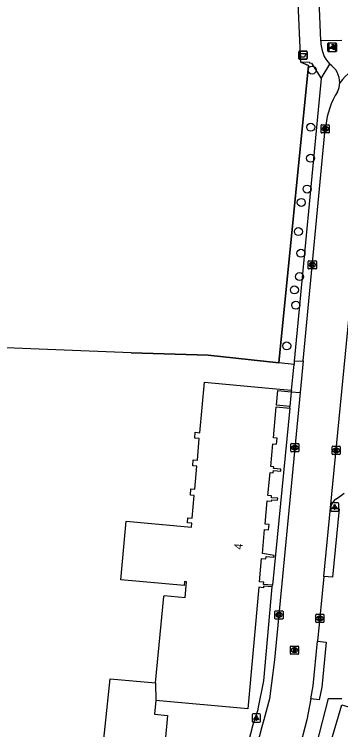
# Model space of a CAD drawing. Extents: x 157321 to 158827, y 386650 to 388532.
# Drawn here: x 157864.7 to 157904.7, y 387915.7 to 388003.2 of the extents above; entities that cross this region are included whole.
import ezdxf

# ---------------------------------------------------------------- set-up
doc = ezdxf.new("R2010")
doc.units = 0
for name, color, linetype in [('IMGEO_Afvalbak', 7, 'Continuous'), ('IMGEO_Boom', 7, 'Continuous'), ('IMGEO_Fietspad_gesloten', 7, 'Continuous'), ('IMGEO_Fietspad_open', 7, 'Continuous'), ('IMGEO_Groenvoorziening', 7, 'Continuous'), ('IMGEO_Hek', 7, 'Continuous'), ('IMGEO_Kolk', 7, 'Continuous'), ('IMGEO_Lichtpunt', 7, 'Continuous'), ('IMGEO_Muur', 7, 'Continuous'), ('IMGEO_Pand', 7, 'Continuous'), ('IMGEO_Pand_nummerreeks', 7, 'Continuous'), ('IMGEO_Poller', 7, 'Continuous'), ('IMGEO_Rijbaan_lokaal_open', 7, 'Continuous'), ('IMGEO_Rioolput', 7, 'Continuous'), ('IMGEO_Voetpad_open', 7, 'Continuous')]:
    doc.layers.add(name, color=color, linetype=linetype)

msp = doc.modelspace()

# ---------------------------------------------------------------- linework, layer by layer
at = {"layer": 'IMGEO_Afvalbak'}
for p, q in [((157899.548, 387997.791), (157899.548, 387998.591)), ((157899.548, 387998.591), (157899.548, 387997.791)), ((157899.648, 387998.691), (157900.438, 387998.691)), ((157900.438, 387998.691), (157899.648, 387998.691)), ((157900.538, 387998.591), (157900.538, 387997.791)), ((157900.538, 387997.791), (157900.538, 387998.591)), ((157900.438, 387997.691), (157899.648, 387997.691)), ((157899.648, 387997.691), (157900.438, 387997.691))]:
    msp.add_line(p, q, dxfattribs=at)
msp.add_lwpolyline([(157899.691, 387998.405), (157900.395, 387998.405), (157900.246, 387997.935), (157899.84, 387997.935), (157899.691, 387998.405)], dxfattribs=at)
for centre, start, end in [((157899.648, 387998.591), 90, 180), ((157899.648, 387998.591), 90, 180), ((157900.438, 387998.591), 0, 90), ((157900.438, 387998.591), 360, 90), ((157899.648, 387997.791), 180, 270), ((157899.648, 387997.791), 180, 270), ((157900.438, 387997.791), 270, 0), ((157900.438, 387997.791), 270, 0)]:
    msp.add_arc(centre, 0.1, start, end, dxfattribs=at)
at = {"layer": 'IMGEO_Boom'}
for centre in [(157901.164, 387996.362), (157900.988, 387989.384), (157900.979, 387985.579), (157900.547, 387981.82), (157899.838, 387980.177), (157899.487, 387976.613), (157899.8, 387973.969), (157899.621, 387971.117), (157898.989, 387969.481), (157899.165, 387967.617), (157898.051, 387962.647)]:
    msp.add_circle(centre, 0.489, dxfattribs=at)
at = {"layer": 'IMGEO_Fietspad_gesloten'}
for points in [[(157902.23, 387999.927), (157900.421, 388043.894)], [(157904.8, 387999.981), (157902.23, 387999.927)]]:
    msp.add_lwpolyline(points, dxfattribs=at)
at = {"layer": 'IMGEO_Fietspad_open'}
for centre, radius, start, end in [((157906.371, 387999.869), 4.141, 179.19579, 222.44798), ((157901.934, 387994.867), 2.604, 358.66533, 57.9663)]:
    msp.add_arc(centre, radius, start, end, dxfattribs=at)
at = {"layer": 'IMGEO_Groenvoorziening'}
for points in [[(157897.091, 387960.586), (157900.699, 387996.907), (157899.765, 387997.331)], [(157897.091, 387960.586), (157888.448, 387961.49), (157879.029, 387961.798), (157859.545, 387962.558)], [(157898.949, 387960.386), (157897.091, 387960.586)]]:
    msp.add_lwpolyline(points, dxfattribs=at)
at = {"layer": 'IMGEO_Hek'}
msp.add_lwpolyline([(157899.765, 387997.331), (157900.699, 387996.907), (157897.091, 387960.586)], dxfattribs=at)
at = {"layer": 'IMGEO_Kolk'}
for p, q in [((157902.34, 387989.678), (157903.192, 387989.678)), ((157902.265, 387988.752), (157902.265, 387989.604)), ((157902.776, 387988.898), (157902.751, 387988.898)), ((157902.753, 387989.458), (157902.778, 387989.458)), ((157903.266, 387989.604), (157903.266, 387988.752)), ((157903.192, 387988.678), (157902.34, 387988.678)), ((157900.762, 387973.05), (157901.614, 387973.05)), ((157900.687, 387972.124), (157900.687, 387972.976)), ((157901.198, 387972.27), (157901.173, 387972.27)), ((157901.175, 387972.83), (157901.2, 387972.83)), ((157901.688, 387972.976), (157901.688, 387972.124)), ((157901.614, 387972.05), (157900.762, 387972.05)), ((157898.549, 387949.773), (157898.549, 387950.625)), ((157898.624, 387950.699), (157899.476, 387950.699)), ((157899.037, 387950.479), (157899.062, 387950.479)), ((157899.55, 387950.625), (157899.55, 387949.773)), ((157903.601, 387949.443), (157903.601, 387950.295)), ((157903.676, 387950.369), (157904.528, 387950.369)), ((157904.602, 387950.295), (157904.602, 387949.443)), ((157899.476, 387949.699), (157898.624, 387949.699)), ((157899.06, 387949.919), (157899.035, 387949.919)), ((157904.112, 387949.589), (157904.087, 387949.589)), ((157904.089, 387950.149), (157904.114, 387950.149)), ((157904.528, 387949.369), (157903.676, 387949.369)), ((157896.609, 387929.317), (157896.609, 387930.169)), ((157896.684, 387930.243), (157897.536, 387930.243)), ((157897.61, 387930.169), (157897.61, 387929.317)), ((157897.12, 387929.463), (157897.095, 387929.463)), ((157897.097, 387930.023), (157897.122, 387930.023)), ((157901.607, 387928.9), (157901.607, 387929.752)), ((157901.682, 387929.826), (157902.534, 387929.826)), ((157902.095, 387929.606), (157902.12, 387929.606)), ((157902.608, 387929.752), (157902.608, 387928.9)), ((157897.536, 387929.243), (157896.684, 387929.243)), ((157902.534, 387928.826), (157901.682, 387928.826)), ((157902.118, 387929.046), (157902.093, 387929.046))]:
    msp.add_line(p, q, dxfattribs=at)
for points in [[(157902.34, 387989.678), (157903.192, 387989.678)], [(157902.265, 387988.752), (157902.265, 387989.604)], [(157902.586, 387989.378), (157902.709, 387989.378), (157902.709, 387989.227), (157902.839, 387989.378), (157903.003, 387989.378), (157902.857, 387989.227), (157903.01, 387988.978), (157902.858, 387988.978), (157902.773, 387989.142), (157902.709, 387989.075), (157902.709, 387988.978), (157902.586, 387988.978), (157902.586, 387989.378)], [(157903.266, 387989.604), (157903.266, 387988.752)], [(157903.192, 387988.678), (157902.34, 387988.678)], [(157900.762, 387973.05), (157901.614, 387973.05)], [(157900.687, 387972.124), (157900.687, 387972.976)], [(157901.008, 387972.75), (157901.131, 387972.75), (157901.131, 387972.599), (157901.261, 387972.75), (157901.425, 387972.75), (157901.279, 387972.599), (157901.432, 387972.35), (157901.28, 387972.35), (157901.195, 387972.514), (157901.131, 387972.447), (157901.131, 387972.35), (157901.008, 387972.35), (157901.008, 387972.75)], [(157901.688, 387972.976), (157901.688, 387972.124)], [(157901.614, 387972.05), (157900.762, 387972.05)], [(157898.549, 387949.773), (157898.549, 387950.625)], [(157898.624, 387950.699), (157899.476, 387950.699)], [(157898.87, 387950.399), (157898.993, 387950.399), (157898.993, 387950.248), (157899.123, 387950.399), (157899.287, 387950.399), (157899.141, 387950.248), (157899.294, 387949.999), (157899.142, 387949.999), (157899.057, 387950.163), (157898.993, 387950.096), (157898.993, 387949.999), (157898.87, 387949.999), (157898.87, 387950.399)], [(157899.55, 387950.625), (157899.55, 387949.773)], [(157903.601, 387949.443), (157903.601, 387950.295)], [(157903.676, 387950.369), (157904.528, 387950.369)], [(157904.602, 387950.295), (157904.602, 387949.443)], [(157899.476, 387949.699), (157898.624, 387949.699)], [(157903.922, 387950.069), (157904.045, 387950.069), (157904.045, 387949.918), (157904.175, 387950.069), (157904.339, 387950.069), (157904.193, 387949.918), (157904.346, 387949.669), (157904.194, 387949.669), (157904.109, 387949.833), (157904.045, 387949.766), (157904.045, 387949.669), (157903.922, 387949.669), (157903.922, 387950.069)], [(157904.528, 387949.369), (157903.676, 387949.369)], [(157896.609, 387929.317), (157896.609, 387930.169)], [(157896.684, 387930.243), (157897.536, 387930.243)], [(157897.61, 387930.169), (157897.61, 387929.317)], [(157896.93, 387929.943), (157897.053, 387929.943), (157897.053, 387929.792), (157897.183, 387929.943), (157897.347, 387929.943), (157897.201, 387929.792), (157897.354, 387929.543), (157897.202, 387929.543), (157897.117, 387929.707), (157897.053, 387929.64), (157897.053, 387929.543), (157896.93, 387929.543), (157896.93, 387929.943)], [(157901.607, 387928.9), (157901.607, 387929.752)], [(157901.682, 387929.826), (157902.534, 387929.826)], [(157901.928, 387929.526), (157902.051, 387929.526), (157902.051, 387929.375), (157902.181, 387929.526), (157902.345, 387929.526), (157902.199, 387929.375), (157902.352, 387929.126), (157902.2, 387929.126), (157902.115, 387929.29), (157902.051, 387929.223), (157902.051, 387929.126), (157901.928, 387929.126), (157901.928, 387929.526)], [(157902.608, 387929.752), (157902.608, 387928.9)], [(157897.536, 387929.243), (157896.684, 387929.243)], [(157902.534, 387928.826), (157901.682, 387928.826)]]:
    msp.add_lwpolyline(points, dxfattribs=at)
for centre, start, end in [((157902.342, 387989.602), 91.55205, 178.44795), ((157902.342, 387989.602), 91.55205, 178.44795), ((157903.19, 387989.602), 1.55205, 88.44795), ((157903.19, 387989.602), 1.55205, 88.44795), ((157902.342, 387988.754), 181.55205, 268.44795), ((157902.342, 387988.754), 181.55205, 268.44795), ((157903.19, 387988.754), 271.55205, 358.44795), ((157903.19, 387988.754), 271.55205, 358.44795), ((157900.764, 387972.974), 91.55205, 178.44795), ((157900.764, 387972.974), 91.55205, 178.44795), ((157901.612, 387972.974), 1.55205, 88.44795), ((157901.612, 387972.974), 1.55205, 88.44795), ((157900.764, 387972.126), 181.55205, 268.44795), ((157900.764, 387972.126), 181.55205, 268.44795), ((157901.612, 387972.126), 271.55205, 358.44795), ((157901.612, 387972.126), 271.55205, 358.44795), ((157898.626, 387950.623), 91.55205, 178.44795), ((157898.626, 387950.623), 91.55205, 178.44795), ((157899.474, 387950.623), 1.55205, 88.44795), ((157899.474, 387950.623), 1.55205, 88.44795), ((157903.678, 387950.293), 91.55205, 178.44795), ((157903.678, 387950.293), 91.55205, 178.44795), ((157904.526, 387950.293), 1.55205, 88.44795), ((157904.526, 387950.293), 1.55205, 88.44795), ((157898.626, 387949.775), 181.55205, 268.44795), ((157898.626, 387949.775), 181.55205, 268.44795), ((157899.474, 387949.775), 271.55205, 358.44795), ((157899.474, 387949.775), 271.55205, 358.44795), ((157903.678, 387949.445), 181.55205, 268.44795), ((157903.678, 387949.445), 181.55205, 268.44795), ((157904.526, 387949.445), 271.55205, 358.44795), ((157904.526, 387949.445), 271.55205, 358.44795), ((157896.686, 387930.167), 91.55205, 178.44795), ((157896.686, 387930.167), 91.55205, 178.44795), ((157897.534, 387930.167), 1.55205, 88.44795), ((157897.534, 387930.167), 1.55205, 88.44795), ((157896.686, 387929.319), 181.55205, 268.44795), ((157896.686, 387929.319), 181.55205, 268.44795), ((157897.534, 387929.319), 271.55205, 358.44795), ((157897.534, 387929.319), 271.55205, 358.44795), ((157901.684, 387929.75), 91.55205, 178.44795), ((157901.684, 387929.75), 91.55205, 178.44795), ((157902.532, 387929.75), 1.55205, 88.44795), ((157902.532, 387929.75), 1.55205, 88.44795), ((157901.684, 387928.902), 181.55205, 268.44795), ((157901.684, 387928.902), 181.55205, 268.44795), ((157902.532, 387928.902), 271.55205, 358.44795), ((157902.532, 387928.902), 271.55205, 358.44795)]:
    msp.add_arc(centre, 0.0765, start, end, dxfattribs=at)
for centre, major_axis, ratio, start_param, end_param in [((157902.752, 387989.178), (-0.387, 0.002), 0.722429, 4.712389, 7.853982), ((157902.777, 387989.178), (-0.39, 0.002), 0.717154, 1.570796, 4.712389), ((157901.174, 387972.55), (-0.387, 0.002), 0.722429, 4.712389, 7.853982), ((157901.199, 387972.55), (-0.39, 0.002), 0.717154, 1.570796, 4.712389), ((157899.036, 387950.199), (-0.387, 0.002), 0.722429, 4.712389, 7.853982), ((157899.061, 387950.199), (-0.39, 0.002), 0.717154, 1.570796, 4.712389), ((157904.088, 387949.869), (-0.387, 0.002), 0.722429, 4.712389, 7.853982), ((157904.113, 387949.869), (-0.39, 0.002), 0.717154, 1.570796, 4.712389), ((157897.096, 387929.743), (-0.387, 0.002), 0.722429, 4.712389, 7.853982), ((157897.121, 387929.743), (-0.39, 0.002), 0.717154, 1.570796, 4.712389), ((157902.094, 387929.326), (-0.387, 0.002), 0.722429, 4.712389, 7.853982), ((157902.119, 387929.326), (-0.39, 0.002), 0.717154, 1.570796, 4.712389)]:
    msp.add_ellipse(centre, major_axis=major_axis, ratio=ratio, start_param=start_param, end_param=end_param, dxfattribs=at)
at = {"layer": 'IMGEO_Lichtpunt'}
for p, q in [((157903.431, 387943.348), (157903.431, 387942.541)), ((157903.431, 387943.348), (157903.431, 387942.541)), ((157904.333, 387943.443), (157903.525, 387943.443)), ((157904.333, 387943.443), (157903.525, 387943.443)), ((157904.427, 387942.541), (157904.427, 387943.348)), ((157904.427, 387942.541), (157904.427, 387943.348)), ((157903.525, 387942.447), (157904.333, 387942.447)), ((157903.525, 387942.447), (157904.333, 387942.447)), ((157893.834, 387917.544), (157893.834, 387916.737)), ((157893.834, 387917.544), (157893.834, 387916.737)), ((157894.736, 387917.639), (157893.928, 387917.639)), ((157894.736, 387917.639), (157893.928, 387917.639)), ((157894.83, 387916.737), (157894.83, 387917.544)), ((157894.83, 387916.737), (157894.83, 387917.544)), ((157893.928, 387916.643), (157894.736, 387916.643)), ((157893.928, 387916.643), (157894.736, 387916.643))]:
    msp.add_line(p, q, dxfattribs=at)
for points in [[(157903.805, 387943.012), (157903.844, 387942.984), (157903.656, 387942.722), (157903.618, 387942.749), (157903.805, 387943.012)], [(157903.907, 387942.964), (157903.954, 387942.964), (157903.954, 387942.642), (157903.907, 387942.642), (157903.907, 387942.964)], [(157904.017, 387942.984), (157904.055, 387943.011), (157904.242, 387942.749), (157904.203, 387942.721), (157904.017, 387942.984)], [(157894.208, 387917.208), (157894.247, 387917.18), (157894.059, 387916.918), (157894.021, 387916.945), (157894.208, 387917.208)], [(157894.31, 387917.16), (157894.357, 387917.16), (157894.357, 387916.838), (157894.31, 387916.838), (157894.31, 387917.16)], [(157894.42, 387917.18), (157894.458, 387917.207), (157894.645, 387916.945), (157894.606, 387916.917), (157894.42, 387917.18)]]:
    msp.add_lwpolyline(points, dxfattribs=at)
for centre in [(157903.93, 387943.146), (157894.333, 387917.342)]:
    msp.add_circle(centre, 0.0994, dxfattribs=at)
for centre, start, end in [((157903.525, 387943.348), 90, 180), ((157903.525, 387943.348), 90, 180), ((157904.333, 387943.348), 0, 90), ((157904.333, 387943.348), 0, 90), ((157903.525, 387942.541), 180, 270), ((157903.525, 387942.541), 180, 270), ((157904.333, 387942.541), 270, 0), ((157904.333, 387942.541), 270, 360), ((157893.928, 387917.544), 90, 180), ((157893.928, 387917.544), 90, 180), ((157894.736, 387917.544), 0, 90), ((157894.736, 387917.544), 0, 90), ((157893.928, 387916.737), 180, 270), ((157893.928, 387916.737), 180, 270), ((157894.736, 387916.737), 270, 0), ((157894.736, 387916.737), 270, 360)]:
    msp.add_arc(centre, 0.0946, start, end, dxfattribs=at)
at = {"layer": 'IMGEO_Muur'}
msp.add_lwpolyline([(157879.029, 387961.798), (157888.448, 387961.49), (157897.091, 387960.586)], dxfattribs=at)
at = {"layer": 'IMGEO_Pand'}
for points in [[(157882.02, 387921.437), (157883.042, 387932.014), (157883.054, 387932.135), (157885.633, 387931.882), (157885.806, 387933.799), (157885.537, 387933.823), (157885.493, 387933.335), (157877.755, 387934.035), (157878.403, 387941.206), (157886.396, 387940.483), (157886.438, 387940.952), (157885.92, 387940.999), (157885.977, 387941.639), (157886.488, 387941.592), (157886.738, 387944.363), (157886.272, 387944.406), (157886.34, 387945.168), (157886.817, 387945.125), (157887.069, 387947.921), (157886.559, 387947.967), (157886.627, 387948.719), (157887.127, 387948.674), (157887.366, 387951.328), (157886.801, 387951.379), (157886.865, 387952.079), (157887.43, 387952.028), (157887.988, 387958.203), (157893.653, 387957.692), (157896.776, 387957.41), (157898.632, 387957.243)], [(157898.439, 387955.235), (157896.808, 387955.383), (157896.971, 387957.195), (157898.614, 387957.046)], [(157898.632, 387957.243), (157898.614, 387957.046)], [(157896.309, 387933.385), (157895.23, 387933.482), (157895.252, 387933.734), (157894.718, 387933.782), (157894.976, 387936.637), (157895.504, 387936.59), (157895.531, 387936.88), (157896.482, 387936.794), (157896.502, 387937.016), (157895.095, 387937.277), (157895.356, 387940.18), (157895.835, 387940.136), (157895.897, 387940.814), (157895.418, 387940.858), (157895.675, 387943.712), (157896.213, 387943.664), (157896.227, 387943.825), (157896.942, 387943.761), (157896.965, 387944.009), (157896.178, 387944.079), (157896.2, 387944.316), (157895.758, 387944.355), (157896.011, 387947.162), (157896.396, 387947.128), (157896.422, 387947.416), (157897.327, 387947.336), (157897.349, 387947.572), (157896.452, 387947.652), (157896.472, 387947.865), (157896.1, 387947.899), (157896.35, 387950.68), (157896.821, 387950.637), (157896.886, 387951.349), (157896.436, 387951.39), (157896.779, 387955.194), (157898.422, 387955.046)], [(157898.422, 387955.046), (157898.439, 387955.235)], [(157896.29, 387933.165), (157895.216, 387933.262), (157895.198, 387933.072), (157894.643, 387933.122), (157893.305, 387918.281), (157882.029, 387919.298)], [(157896.29, 387933.165), (157896.309, 387933.385)], [(157872.485, 387912.196), (157875.425, 387912.22), (157876.476, 387921.936), (157882.02, 387921.437)], [(157882.02, 387921.437), (157882.029, 387919.298)], [(157882.029, 387919.298), (157881.877, 387917.614), (157883.477, 387917.47), (157882.876, 387910.809), (157881.078, 387910.972), (157880.616, 387905.364), (157874.372, 387906.031), (157874.523, 387907.509), (157872.507, 387907.501)], [(157903.443, 387914.175), (157904.782, 387918.743), (157908.172, 387917.749), (157907.263, 387914.648), (157905.375, 387913.609), (157903.443, 387914.175)]]:
    msp.add_lwpolyline(points, dxfattribs=at)
at = {"layer": 'IMGEO_Poller'}
for p, q in [((157903.049, 387999.561), (157903.049, 387998.754)), ((157903.049, 387999.561), (157903.049, 387998.754)), ((157903.951, 387999.656), (157903.143, 387999.656)), ((157903.951, 387999.656), (157903.143, 387999.656)), ((157903.189, 387999.544), (157903.189, 387998.737)), ((157903.189, 387999.544), (157903.189, 387998.737)), ((157904.091, 387999.639), (157903.283, 387999.639)), ((157904.091, 387999.639), (157903.283, 387999.639)), ((157904.045, 387998.754), (157904.045, 387999.561)), ((157904.045, 387998.754), (157904.045, 387999.561)), ((157904.185, 387998.737), (157904.185, 387999.544)), ((157904.185, 387998.737), (157904.185, 387999.544)), ((157903.143, 387998.659), (157903.951, 387998.659)), ((157903.143, 387998.659), (157903.951, 387998.659)), ((157903.283, 387998.642), (157904.091, 387998.642)), ((157903.283, 387998.642), (157904.091, 387998.642))]:
    msp.add_line(p, q, dxfattribs=at)
for points in [[(157903.684, 387999.012), (157903.171, 387999.012), (157903.601, 387999.287)], [(157903.728, 387999.385), (157903.716, 387999.312), (157903.591, 387999.517)], [(157903.591, 387999.517), (157903.822, 387999.451), (157903.751, 387999.419)], [(157903.868, 387999.368), (157903.856, 387999.295), (157903.731, 387999.5)], [(157903.731, 387999.5), (157903.962, 387999.434), (157903.891, 387999.402)], [(157903.824, 387998.995), (157903.311, 387998.995), (157903.741, 387999.27)], [(157903.744, 387998.84), (157903.81, 387999.071), (157903.84, 387999.003)], [(157903.876, 387998.976), (157903.948, 387998.965), (157903.744, 387998.84)], [(157903.884, 387998.823), (157903.95, 387999.054), (157903.98, 387998.986)], [(157904.016, 387998.959), (157904.088, 387998.948), (157903.884, 387998.823)]]:
    msp.add_lwpolyline(points, dxfattribs=at)
for centre, radius, start, end in [((157903.143, 387999.561), 0.0946, 90, 180), ((157903.143, 387999.561), 0.0946, 90, 180), ((157903.283, 387999.544), 0.0946, 90, 180), ((157903.283, 387999.544), 0.0946, 90, 180), ((157903.356, 387999.062), 0.332, 351.32473, 42.4854), ((157903.37, 387999.072), 0.476, 351.75274, 41.16905), ((157903.37, 387999.072), 0.516, 349.35686, 42.29123), ((157903.51, 387999.055), 0.476, 351.75274, 41.16905), ((157903.51, 387999.055), 0.516, 349.35686, 42.29123), ((157903.951, 387999.561), 0.0946, 0, 90), ((157903.951, 387999.561), 0.0946, 0, 90), ((157904.091, 387999.544), 0.0946, 0, 90), ((157904.091, 387999.544), 0.0946, 0, 90), ((157903.143, 387998.754), 0.0946, 180, 270), ((157903.143, 387998.754), 0.0946, 180, 270), ((157903.283, 387998.737), 0.0946, 180, 270), ((157903.283, 387998.737), 0.0946, 180, 270), ((157903.496, 387999.045), 0.332, 351.32473, 42.4854), ((157903.951, 387998.754), 0.0946, 270, 0), ((157903.951, 387998.754), 0.0946, 270, 0), ((157904.091, 387998.737), 0.0946, 270, 0), ((157904.091, 387998.737), 0.0946, 270, 0)]:
    msp.add_arc(centre, radius, start, end, dxfattribs=at)
at = {"layer": 'IMGEO_Rijbaan_lokaal_open'}
for points in [[(157900.061, 387960.803), (157902.765, 387989.163), (157902.834, 387989.595)], [(157903.419, 387942.837), (157906.752, 387977.176)], [(157900.061, 387960.803), (157899.694, 387956.959)], [(157899.694, 387956.959), (157896.577, 387924.266), (157896.206, 387921.386), (157895.929, 387919.483), (157895.255, 387916.935), (157894.993, 387916.056), (157893.873, 387911.678)], [(157902.605, 387934.452), (157903.419, 387942.837)], [(157902.605, 387934.452), (157901.838, 387926.548)], [(157901.007, 387919.48), (157901.307, 387921.079), (157901.838, 387926.548)], [(157901.007, 387919.48), (157900.523, 387916.931), (157897.442, 387905.179)]]:
    msp.add_lwpolyline(points, dxfattribs=at)
for centre, radius, start, end in [((157912.904, 387988.054), 10.751, 119.33152, 141.09644), ((157901.94, 387994.868), 2.598, 333.60895, 358.63948), ((157912.241, 387988.63), 9.456, 147.48321, 174.14258)]:
    msp.add_arc(centre, radius, start, end, dxfattribs=at)
at = {"layer": 'IMGEO_Rioolput'}
for p, q in [((157898.502, 387925.02), (157898.502, 387925.872)), ((157898.577, 387925.946), (157899.429, 387925.946)), ((157899.503, 387925.872), (157899.503, 387925.02)), ((157899.429, 387924.946), (157898.577, 387924.946)), ((157899.013, 387925.166), (157898.988, 387925.166)), ((157898.99, 387925.726), (157899.015, 387925.726))]:
    msp.add_line(p, q, dxfattribs=at)
for points in [[(157898.502, 387925.02), (157898.502, 387925.872)], [(157898.577, 387925.946), (157899.429, 387925.946)], [(157899.503, 387925.872), (157899.503, 387925.02)], [(157899.429, 387924.946), (157898.577, 387924.946)], [(157899.091, 387925.644), (157898.839, 387925.646), (157898.839, 387925.246)], [(157898.839, 387925.246), (157898.963, 387925.246), (157898.963, 387925.408), (157898.974, 387925.408)], [(157899.017, 387925.565), (157898.963, 387925.565), (157898.963, 387925.484)], [(157898.963, 387925.484), (157899.015, 387925.484)], [(157899.021, 387925.379), (157899.092, 387925.246), (157899.232, 387925.246), (157899.167, 387925.372)]]:
    msp.add_lwpolyline(points, dxfattribs=at)
for centre, radius, start, end in [((157898.579, 387925.87), 0.0765, 91.55205, 178.44795), ((157898.579, 387925.87), 0.0765, 91.55205, 178.44795), ((157899.427, 387925.87), 0.0765, 1.55205, 88.44795), ((157899.427, 387925.87), 0.0765, 1.55205, 88.44795), ((157898.579, 387925.022), 0.0765, 181.55205, 268.44795), ((157898.579, 387925.022), 0.0765, 181.55205, 268.44795), ((157898.973, 387925.355), 0.0533, 26.02933, 88.69889), ((157898.999, 387925.673), 0.19, 274.7715, 282.96867), ((157899.023, 387925.469), 0.0964, 77.00612, 93.18647), ((157899.037, 387925.526), 0.0378, 276.66336, 79.67722), ((157899.09, 387925.534), 0.109, 350.36119, 89.41601), ((157899.088, 387925.534), 0.112, 277.58423, 350.98172), ((157899.072, 387925.319), 0.108, 29.51342, 73.79051), ((157899.427, 387925.022), 0.0765, 271.55205, 358.44795), ((157899.427, 387925.022), 0.0765, 271.55205, 358.44795)]:
    msp.add_arc(centre, radius, start, end, dxfattribs=at)
for centre, major_axis, ratio, start_param, end_param in [((157898.989, 387925.446), (-0.387, 0.002), 0.722429, 4.712389, 7.853982), ((157899.014, 387925.446), (-0.39, 0.002), 0.717154, 1.570796, 4.712389)]:
    msp.add_ellipse(centre, major_axis=major_axis, ratio=ratio, start_param=start_param, end_param=end_param, dxfattribs=at)
at = {"layer": 'IMGEO_Voetpad_open'}
for points in [[(157899.765, 387997.331), (157899.647, 388000), (157899.444, 388004.588), (157897.773, 388043.57), (157877.895, 388049.402)], [(157899.765, 387997.331), (157900.788, 387997.385), (157900.825, 387997.25), (157901.094, 387997.221), (157902.274, 387995.35)], [(157902.274, 387995.35), (157903.315, 387997.074)], [(157902.274, 387995.35), (157898.986, 387960.777)], [(157898.986, 387960.777), (157900.061, 387960.803)], [(157898.632, 387957.243), (157898.911, 387959.991), (157898.949, 387960.386)], [(157898.986, 387960.777), (157898.949, 387960.386)], [(157898.614, 387957.046), (157898.439, 387955.235)], [(157898.614, 387957.046), (157899.694, 387956.959)], [(157898.422, 387955.046), (157896.309, 387933.385)], [(157905.064, 387944.594), (157904.137, 387943.922)], [(157903.419, 387942.837), (157904.454, 387942.737), (157903.64, 387934.352), (157902.605, 387934.452)], [(157892.827, 387911.936), (157893.955, 387916.331), (157894.547, 387918.169), (157894.576, 387918.259), (157895.255, 387921.709), (157896.29, 387933.165)], [(157901.838, 387926.548), (157902.872, 387926.431), (157902.338, 387920.933), (157902.043, 387919.363), (157901.007, 387919.48)], [(157888.434, 387860.948), (157889.589, 387865.949), (157890.735, 387871.172), (157903.152, 387919.52), (157904.816, 387919.531)]]:
    msp.add_lwpolyline(points, dxfattribs=at)
msp.add_arc((157904.854, 387942.668), 1.445, 119.74134, 173.26937, dxfattribs=at)

# ---------------------------------------------------------------- texts
at = {"layer": 'IMGEO_Pand_nummerreeks'}
msp.add_text('4', height=1, rotation=84.61818, dxfattribs=at).set_placement((157892.604, 387937.704))

doc.saveas('drawing.dxf')
